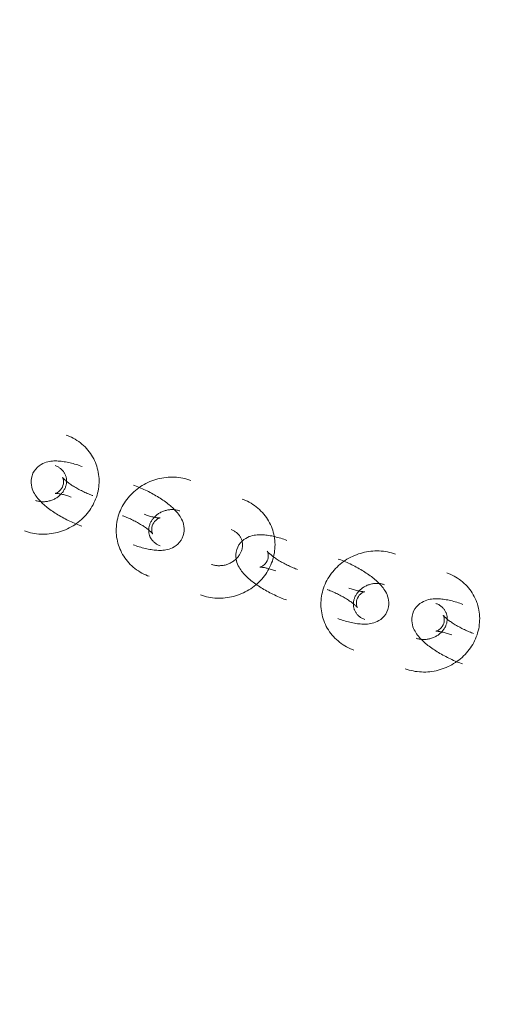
# Model space of a CAD drawing. Header units: millimetres. Extents: x -188930 to 271134, y -158090 to 283816.
# Tile 506 of 610: x 52019 to 52105, y 71541 to 71723. Entities that reach past the tile are written whole.
import ezdxf

# ---------------------------------------------------------------- set-up
doc = ezdxf.new("R2010")
doc.units = ezdxf.units.MM
doc.linetypes.add('AA_PRZERYWANA', pattern=[4, 3, -1])
doc.layers.add('A-DETL-1', color=5, linetype='AA_PRZERYWANA', lineweight=25)
doc.layers.add('I-FURN', color=30, linetype='Continuous', lineweight=9)

# ---------------------------------------------------------------- blocks, each defined once
blk = doc.blocks.new('LARSLAJ_hamak - LARSLAJ_hamak-V32-PZT-dwg')
at = {"layer": 'I-FURN', "flags": 128}
for points in [[(-3355.56, 164.3), (-3355.83, 164.02), (-3356.09, 163.73), (-3356.33, 163.43), (-3356.57, 163.12), (-3356.79, 162.81), (-3357, 162.48), (-3357.19, 162.14), (-3357.38, 161.8), (-3357.55, 161.45), (-3357.71, 161.1), (-3357.86, 160.74), (-3357.99, 160.37), (-3358.11, 160), (-3358.21, 159.63), (-3358.3, 159.25), (-3358.38, 158.87), (-3358.44, 158.48), (-3358.49, 158.09), (-3358.53, 157.71), (-3358.55, 157.32), (-3358.55, 156.93), (-3358.54, 156.54), (-3358.52, 156.15), (-3358.49, 155.76), (-3358.44, 155.38), (-3358.37, 154.99), (-3358.29, 154.61), (-3358.2, 154.23), (-3358.09, 153.86), (-3357.97, 153.49), (-3357.84, 153.13), (-3357.69, 152.77), (-3357.53, 152.42), (-3357.35, 152.07), (-3357.16, 151.73), (-3356.96, 151.4), (-3356.75, 151.08), (-3356.52, 150.76), (-3356.28, 150.46), (-3356.03, 150.16), (-3355.77, 149.88), (-3355.49, 149.6), (-3355.21, 149.34), (-3354.91, 149.09), (-3354.61, 148.85), (-3354.29, 148.63), (-3353.97, 148.42), (-3353.63, 148.22), (-3353.29, 148.04), (-3352.94, 147.87), (-3352.59, 147.71), (-3352.23, 147.58), (-3351.86, 147.46), (-3351.49, 147.35), (-3351.11, 147.26), (-3350.73, 147.19), (-3350.35, 147.13), (-3350.03, 147.1)], [(-3346.57, 158.37), (-3346.91, 158.71), (-3347.27, 159.01), (-3347.65, 159.25), (-3348.04, 159.43), (-3348.42, 159.56), (-3348.78, 159.64), (-3349.12, 159.7), (-3349.45, 159.72), (-3349.76, 159.73), (-3350.06, 159.71), (-3350.34, 159.68), (-3350.62, 159.64), (-3350.89, 159.59), (-3351.15, 159.53), (-3351.41, 159.46), (-3351.67, 159.38), (-3351.92, 159.29), (-3352.17, 159.2), (-3352.42, 159.1), (-3352.67, 158.99), (-3352.93, 158.88), (-3353.18, 158.76), (-3353.43, 158.64), (-3353.68, 158.5), (-3353.93, 158.37), (-3354.19, 158.23), (-3354.44, 158.08), (-3354.69, 157.92), (-3354.95, 157.76), (-3355.2, 157.6), (-3355.46, 157.43), (-3355.71, 157.26), (-3355.96, 157.08), (-3356.22, 156.9), (-3356.47, 156.71), (-3356.72, 156.52), (-3356.97, 156.33), (-3357.21, 156.13), (-3357.46, 155.93), (-3357.7, 155.73), (-3357.94, 155.52), (-3358.18, 155.31), (-3358.41, 155.1), (-3358.64, 154.89), (-3358.86, 154.68), (-3359.09, 154.46), (-3359.22, 154.33)], [(-3349.51, 153.08), (-3349.63, 153.09), (-3349.75, 153.11), (-3349.88, 153.13), (-3350, 153.16), (-3350.12, 153.2), (-3350.24, 153.24), (-3350.36, 153.28), (-3350.47, 153.34), (-3350.59, 153.39), (-3350.71, 153.46), (-3350.82, 153.52), (-3350.93, 153.6), (-3351.04, 153.68), (-3351.15, 153.76), (-3351.26, 153.85), (-3351.36, 153.95), (-3351.46, 154.05), (-3351.56, 154.16), (-3351.65, 154.27), (-3351.74, 154.39), (-3351.83, 154.51), (-3351.91, 154.64), (-3351.99, 154.77), (-3352.06, 154.91), (-3352.13, 155.05), (-3352.2, 155.19), (-3352.26, 155.34), (-3352.31, 155.49), (-3352.36, 155.65), (-3352.41, 155.81), (-3352.45, 155.97), (-3352.48, 156.13), (-3352.51, 156.3), (-3352.53, 156.46), (-3352.54, 156.63), (-3352.55, 156.8), (-3352.55, 156.97), (-3352.55, 157.14), (-3352.54, 157.31), (-3352.52, 157.48), (-3352.5, 157.65), (-3352.47, 157.82), (-3352.44, 157.98), (-3352.4, 158.15), (-3352.35, 158.31), (-3352.3, 158.47), (-3352.24, 158.63), (-3352.18, 158.78), (-3352.11, 158.93), (-3352.03, 159.08), (-3351.96, 159.22), (-3351.87, 159.36), (-3351.79, 159.49), (-3351.7, 159.62), (-3351.6, 159.74), (-3351.5, 159.86), (-3351.4, 159.98), (-3351.31, 160.06)], [(-3346.57, 158.37), (-3346.29, 157.98), (-3346.07, 157.57), (-3345.9, 157.15), (-3345.79, 156.73), (-3345.73, 156.34), (-3345.71, 155.97), (-3345.72, 155.62), (-3345.75, 155.3), (-3345.81, 154.99), (-3345.87, 154.7), (-3345.95, 154.42), (-3346.04, 154.16), (-3346.14, 153.9), (-3346.25, 153.66), (-3346.37, 153.41), (-3346.49, 153.18), (-3346.62, 152.94), (-3346.75, 152.71), (-3346.9, 152.48), (-3347.05, 152.25), (-3347.2, 152.03), (-3347.36, 151.8), (-3347.53, 151.57), (-3347.71, 151.35), (-3347.89, 151.12), (-3348.07, 150.9), (-3348.26, 150.68), (-3348.46, 150.46), (-3348.66, 150.23), (-3348.87, 150.01), (-3349.08, 149.79), (-3349.28, 149.59)], [(-3351.68, 156.22), (-3351.69, 156.19), (-3351.71, 156.14), (-3351.74, 156.08), (-3351.78, 156.01), (-3351.83, 155.92), (-3351.89, 155.82), (-3351.95, 155.71), (-3352.03, 155.6), (-3352.11, 155.47), (-3352.21, 155.34), (-3352.31, 155.21), (-3352.42, 155.06), (-3352.53, 154.92), (-3352.66, 154.77), (-3352.79, 154.62), (-3352.93, 154.46), (-3353.07, 154.3), (-3353.22, 154.14), (-3353.38, 153.98), (-3353.53, 153.83)], [(-3351.18, 154.52), (-3351.36, 154.77), (-3351.51, 155.04), (-3351.61, 155.29), (-3351.67, 155.52), (-3351.7, 155.73), (-3351.71, 155.89), (-3351.71, 156.02), (-3351.7, 156.12), (-3351.69, 156.18), (-3351.68, 156.22), (-3351.67, 156.23)], [(-3349.59, 153.73), (-3349.63, 153.72), (-3349.68, 153.71), (-3349.74, 153.69), (-3349.83, 153.67), (-3349.92, 153.63), (-3350.03, 153.59), (-3350.15, 153.55), (-3350.27, 153.49), (-3350.41, 153.43), (-3350.56, 153.36), (-3350.71, 153.29), (-3350.87, 153.21), (-3351.03, 153.12), (-3351.2, 153.02), (-3351.37, 152.92), (-3351.55, 152.81), (-3351.73, 152.7), (-3351.92, 152.58), (-3352.1, 152.46), (-3352.29, 152.33), (-3352.48, 152.19), (-3352.67, 152.06), (-3352.86, 151.92), (-3353.06, 151.77), (-3353.25, 151.62), (-3353.44, 151.47), (-3353.63, 151.32), (-3353.81, 151.16), (-3354, 151), (-3354.18, 150.84), (-3354.36, 150.68), (-3354.53, 150.52), (-3354.7, 150.35), (-3354.87, 150.19), (-3354.97, 150.09)], [(-3351.18, 154.52), (-3350.96, 154.3), (-3350.73, 154.11), (-3350.5, 153.96), (-3350.28, 153.86), (-3350.09, 153.79), (-3349.93, 153.75), (-3349.8, 153.73), (-3349.7, 153.73), (-3349.63, 153.73), (-3349.6, 153.73), (-3349.58, 153.73)], [(-3347, 154.05), (-3347.11, 153.95), (-3347.22, 153.85), (-3347.33, 153.76), (-3347.45, 153.67), (-3347.57, 153.59), (-3347.68, 153.52), (-3347.8, 153.45), (-3347.93, 153.38), (-3348.05, 153.33), (-3348.17, 153.28), (-3348.3, 153.23), (-3348.42, 153.19), (-3348.54, 153.15), (-3348.67, 153.13), (-3348.79, 153.1), (-3348.92, 153.08), (-3349.04, 153.07), (-3349.17, 153.07), (-3349.29, 153.06), (-3349.42, 153.07), (-3349.51, 153.08)], [(-3365.6, 149.67), (-3365.98, 149.7), (-3366.37, 149.71), (-3366.76, 149.7), (-3367.14, 149.67), (-3367.53, 149.63), (-3367.91, 149.57), (-3368.29, 149.5), (-3368.67, 149.41), (-3369.04, 149.3), (-3369.41, 149.17), (-3369.77, 149.04), (-3370.12, 148.88), (-3370.47, 148.71), (-3370.81, 148.53), (-3371.14, 148.33), (-3371.47, 148.12), (-3371.78, 147.9), (-3372.09, 147.66), (-3372.39, 147.41), (-3372.67, 147.15), (-3372.87, 146.96)], [(-3360.07, 132.47), (-3359.8, 132.75), (-3359.55, 133.04), (-3359.3, 133.34), (-3359.07, 133.65), (-3358.84, 133.97), (-3358.63, 134.29), (-3358.44, 134.63), (-3358.25, 134.97), (-3358.08, 135.32), (-3357.92, 135.67), (-3357.77, 136.03), (-3357.64, 136.4), (-3357.52, 136.77), (-3357.42, 137.15), (-3357.33, 137.52), (-3357.25, 137.91), (-3357.19, 138.29), (-3357.14, 138.68), (-3357.1, 139.07), (-3357.08, 139.45), (-3357.08, 139.84), (-3357.09, 140.23), (-3357.11, 140.62), (-3357.14, 141.01), (-3357.19, 141.4), (-3357.26, 141.78), (-3357.34, 142.16), (-3357.43, 142.54), (-3357.54, 142.91), (-3357.66, 143.28), (-3357.79, 143.65), (-3357.94, 144), (-3358.1, 144.36), (-3358.28, 144.7), (-3358.47, 145.04), (-3358.67, 145.37), (-3358.88, 145.7), (-3359.11, 146.01), (-3359.35, 146.32), (-3359.6, 146.61), (-3359.86, 146.9), (-3360.14, 147.17), (-3360.42, 147.43), (-3360.72, 147.68), (-3361.02, 147.92), (-3361.34, 148.14), (-3361.66, 148.36), (-3362, 148.55), (-3362.34, 148.74), (-3362.69, 148.9), (-3363.04, 149.06), (-3363.4, 149.19), (-3363.77, 149.32), (-3364.14, 149.42), (-3364.52, 149.51), (-3364.9, 149.58), (-3365.28, 149.64), (-3365.6, 149.67)], [(-3350.03, 147.1), (-3349.65, 147.07), (-3349.26, 147.06), (-3348.87, 147.07), (-3348.49, 147.1), (-3348.1, 147.14), (-3347.72, 147.2), (-3347.34, 147.27), (-3346.96, 147.37), (-3346.59, 147.47), (-3346.22, 147.6), (-3345.86, 147.74), (-3345.51, 147.89), (-3345.16, 148.06), (-3344.82, 148.24), (-3344.49, 148.44), (-3344.16, 148.65), (-3343.85, 148.88), (-3343.54, 149.11), (-3343.24, 149.36), (-3342.96, 149.62), (-3342.76, 149.82)], [(-3369.06, 138.41), (-3369.34, 138.79), (-3369.56, 139.21), (-3369.73, 139.63), (-3369.84, 140.04), (-3369.9, 140.43), (-3369.92, 140.8), (-3369.91, 141.15), (-3369.88, 141.48), (-3369.82, 141.78), (-3369.76, 142.07), (-3369.68, 142.35), (-3369.59, 142.61), (-3369.49, 142.87), (-3369.38, 143.12), (-3369.26, 143.36), (-3369.14, 143.6), (-3369.01, 143.83), (-3368.88, 144.06), (-3368.73, 144.29), (-3368.58, 144.52), (-3368.43, 144.75), (-3368.27, 144.97), (-3368.1, 145.2), (-3367.92, 145.42), (-3367.74, 145.65), (-3367.56, 145.87), (-3367.37, 146.09), (-3367.17, 146.32), (-3366.97, 146.54), (-3366.76, 146.76), (-3366.55, 146.98), (-3366.35, 147.18)], [(-3366.04, 143.04), (-3366, 143.05), (-3365.95, 143.06), (-3365.89, 143.08), (-3365.8, 143.11), (-3365.71, 143.14), (-3365.6, 143.18), (-3365.48, 143.22), (-3365.36, 143.28), (-3365.22, 143.34), (-3365.07, 143.41), (-3364.92, 143.48), (-3364.76, 143.57), (-3364.6, 143.65), (-3364.43, 143.75), (-3364.26, 143.85), (-3364.08, 143.96), (-3363.9, 144.07), (-3363.71, 144.19), (-3363.53, 144.32), (-3363.34, 144.44), (-3363.15, 144.58), (-3362.96, 144.71), (-3362.77, 144.86), (-3362.57, 145), (-3362.38, 145.15), (-3362.19, 145.3), (-3362.01, 145.46), (-3361.82, 145.61), (-3361.63, 145.77), (-3361.45, 145.93), (-3361.27, 146.09), (-3361.1, 146.26), (-3360.93, 146.42), (-3360.76, 146.58), (-3360.66, 146.68)], [(-3369.06, 138.41), (-3368.72, 138.06), (-3368.36, 137.76), (-3367.98, 137.53), (-3367.59, 137.35), (-3367.21, 137.22), (-3366.85, 137.13), (-3366.51, 137.07), (-3366.18, 137.05), (-3365.87, 137.05), (-3365.57, 137.06), (-3365.29, 137.09), (-3365.01, 137.13), (-3364.74, 137.18), (-3364.48, 137.25), (-3364.22, 137.32), (-3363.96, 137.39), (-3363.71, 137.48), (-3363.46, 137.57), (-3363.21, 137.67), (-3362.96, 137.78), (-3362.7, 137.89), (-3362.45, 138.01), (-3362.2, 138.14), (-3361.95, 138.27), (-3361.7, 138.4), (-3361.44, 138.55), (-3361.19, 138.7), (-3360.94, 138.85), (-3360.68, 139.01), (-3360.43, 139.17), (-3360.17, 139.34), (-3359.92, 139.51), (-3359.67, 139.69), (-3359.41, 139.87), (-3359.16, 140.06), (-3358.91, 140.25), (-3358.66, 140.44), (-3358.42, 140.64), (-3358.17, 140.84), (-3357.93, 141.04), (-3357.69, 141.25), (-3357.46, 141.46), (-3357.22, 141.67), (-3356.99, 141.88), (-3356.77, 142.1), (-3356.54, 142.31), (-3356.41, 142.45)], [(-3368.63, 142.72), (-3368.52, 142.82), (-3368.41, 142.92), (-3368.3, 143.01), (-3368.18, 143.1), (-3368.06, 143.18), (-3367.95, 143.25), (-3367.83, 143.32), (-3367.7, 143.39), (-3367.58, 143.44), (-3367.46, 143.5), (-3367.34, 143.54), (-3367.21, 143.58), (-3367.09, 143.62), (-3366.96, 143.65), (-3366.84, 143.67), (-3366.71, 143.69), (-3366.59, 143.7), (-3366.46, 143.71), (-3366.34, 143.71), (-3366.21, 143.7), (-3366.12, 143.7)], [(-3366.12, 143.7), (-3366, 143.68), (-3365.88, 143.66), (-3365.75, 143.64), (-3365.63, 143.61), (-3365.51, 143.57), (-3365.39, 143.53), (-3365.27, 143.49), (-3365.16, 143.44), (-3365.04, 143.38), (-3364.92, 143.32), (-3364.81, 143.25), (-3364.7, 143.17), (-3364.59, 143.09), (-3364.48, 143.01), (-3364.38, 142.92), (-3364.27, 142.82), (-3364.17, 142.72), (-3364.07, 142.61), (-3363.98, 142.5), (-3363.89, 142.38), (-3363.8, 142.26), (-3363.72, 142.13), (-3363.64, 142), (-3363.57, 141.87), (-3363.5, 141.72), (-3363.43, 141.58), (-3363.37, 141.43), (-3363.32, 141.28), (-3363.27, 141.12), (-3363.22, 140.97), (-3363.18, 140.8), (-3363.15, 140.64), (-3363.12, 140.48), (-3363.1, 140.31), (-3363.09, 140.14), (-3363.08, 139.97), (-3363.08, 139.8), (-3363.08, 139.63), (-3363.09, 139.46), (-3363.11, 139.29), (-3363.13, 139.12), (-3363.16, 138.96), (-3363.19, 138.79), (-3363.23, 138.62), (-3363.28, 138.46), (-3363.33, 138.3), (-3363.39, 138.15), (-3363.45, 137.99), (-3363.52, 137.84), (-3363.6, 137.7), (-3363.67, 137.55), (-3363.76, 137.42), (-3363.84, 137.28), (-3363.94, 137.15), (-3364.03, 137.03), (-3364.13, 136.91), (-3364.23, 136.8), (-3364.32, 136.71)], [(-3364.45, 142.25), (-3364.67, 142.48), (-3364.9, 142.66), (-3365.13, 142.81), (-3365.35, 142.91), (-3365.54, 142.98), (-3365.71, 143.02), (-3365.83, 143.04), (-3365.93, 143.04), (-3366, 143.05), (-3366.03, 143.04), (-3366.05, 143.04)], [(-3364.45, 142.25), (-3364.27, 142), (-3364.12, 141.74), (-3364.02, 141.48), (-3363.96, 141.25), (-3363.93, 141.05), (-3363.92, 140.88), (-3363.92, 140.75), (-3363.93, 140.65), (-3363.94, 140.59), (-3363.95, 140.55), (-3363.96, 140.54)], [(-3363.95, 140.55), (-3363.94, 140.58), (-3363.92, 140.63), (-3363.89, 140.69), (-3363.85, 140.77), (-3363.8, 140.85), (-3363.74, 140.95), (-3363.68, 141.06), (-3363.6, 141.18), (-3363.52, 141.3), (-3363.42, 141.43), (-3363.32, 141.57), (-3363.21, 141.71), (-3363.1, 141.85), (-3362.97, 142), (-3362.84, 142.16), (-3362.7, 142.31), (-3362.56, 142.47), (-3362.41, 142.63), (-3362.25, 142.79), (-3362.1, 142.95)], [(-3380, 139.81), (-3380.27, 139.53), (-3380.53, 139.24), (-3380.78, 138.94), (-3381.01, 138.63), (-3381.23, 138.31), (-3381.44, 137.99), (-3381.64, 137.65), (-3381.82, 137.31), (-3382, 136.96), (-3382.16, 136.61), (-3382.3, 136.25), (-3382.43, 135.88), (-3382.55, 135.51), (-3382.66, 135.14), (-3382.75, 134.76), (-3382.82, 134.37), (-3382.89, 133.99), (-3382.94, 133.6), (-3382.97, 133.22), (-3382.99, 132.83), (-3383, 132.44), (-3382.99, 132.05), (-3382.97, 131.66), (-3382.93, 131.27), (-3382.88, 130.89), (-3382.82, 130.5), (-3382.74, 130.12), (-3382.64, 129.74), (-3382.54, 129.37), (-3382.42, 129), (-3382.28, 128.64), (-3382.13, 128.28), (-3381.97, 127.92), (-3381.8, 127.58), (-3381.61, 127.24), (-3381.41, 126.91), (-3381.19, 126.58), (-3380.96, 126.27), (-3380.73, 125.96), (-3380.47, 125.67), (-3380.21, 125.38), (-3379.94, 125.11), (-3379.65, 124.85), (-3379.36, 124.6), (-3379.05, 124.36), (-3378.74, 124.14), (-3378.41, 123.93), (-3378.08, 123.73), (-3377.74, 123.55), (-3377.39, 123.38), (-3377.03, 123.22), (-3376.67, 123.09), (-3376.31, 122.96), (-3375.93, 122.86), (-3375.56, 122.77), (-3375.18, 122.7), (-3374.79, 122.64), (-3374.48, 122.61)], [(-3373.95, 128.58), (-3374.08, 128.6), (-3374.2, 128.62), (-3374.32, 128.64), (-3374.44, 128.67), (-3374.56, 128.71), (-3374.68, 128.75), (-3374.8, 128.79), (-3374.92, 128.85), (-3375.04, 128.9), (-3375.15, 128.97), (-3375.27, 129.03), (-3375.38, 129.11), (-3375.49, 129.19), (-3375.59, 129.27), (-3375.7, 129.36), (-3375.8, 129.46), (-3375.9, 129.56), (-3376, 129.67), (-3376.09, 129.78), (-3376.19, 129.9), (-3376.27, 130.02), (-3376.36, 130.15), (-3376.43, 130.28), (-3376.51, 130.42), (-3376.58, 130.56), (-3376.64, 130.7), (-3376.7, 130.85), (-3376.76, 131), (-3376.81, 131.16), (-3376.85, 131.32), (-3376.89, 131.48), (-3376.92, 131.64), (-3376.95, 131.8), (-3376.97, 131.97), (-3376.99, 132.14), (-3377, 132.31), (-3377, 132.48), (-3376.99, 132.65), (-3376.98, 132.82), (-3376.97, 132.99), (-3376.94, 133.16), (-3376.92, 133.33), (-3376.88, 133.49), (-3376.84, 133.66), (-3376.79, 133.82), (-3376.74, 133.98), (-3376.68, 134.13), (-3376.62, 134.29), (-3376.55, 134.44), (-3376.48, 134.58), (-3376.4, 134.73), (-3376.32, 134.87), (-3376.23, 135), (-3376.14, 135.13), (-3376.05, 135.25), (-3375.95, 135.37), (-3375.84, 135.48), (-3375.76, 135.57)], [(-3374.9, 129.83), (-3375.24, 130.17), (-3375.6, 130.47), (-3375.99, 130.71), (-3376.37, 130.89), (-3376.75, 131.02), (-3377.11, 131.1), (-3377.45, 131.16), (-3377.78, 131.18), (-3378.09, 131.19), (-3378.39, 131.17), (-3378.67, 131.14), (-3378.95, 131.1), (-3379.22, 131.05), (-3379.48, 130.99), (-3379.74, 130.92), (-3380, 130.84), (-3380.25, 130.75), (-3380.5, 130.66), (-3380.75, 130.56), (-3381, 130.45), (-3381.26, 130.34), (-3381.51, 130.22), (-3381.76, 130.1), (-3382.01, 129.97), (-3382.26, 129.83), (-3382.52, 129.69), (-3382.77, 129.54), (-3383.03, 129.38), (-3383.28, 129.23), (-3383.53, 129.06), (-3383.79, 128.89), (-3384.04, 128.72), (-3384.29, 128.54), (-3384.55, 128.36), (-3384.8, 128.17), (-3385.05, 127.98), (-3385.3, 127.79), (-3385.54, 127.59), (-3385.79, 127.39), (-3386.03, 127.19), (-3386.27, 126.98), (-3386.51, 126.77), (-3386.74, 126.56), (-3386.97, 126.35), (-3387.2, 126.14), (-3387.42, 125.92), (-3387.55, 125.79)], [(-3374.9, 129.83), (-3374.62, 129.44), (-3374.4, 129.03), (-3374.23, 128.61), (-3374.12, 128.2), (-3374.06, 127.8), (-3374.04, 127.43), (-3374.05, 127.08), (-3374.08, 126.76), (-3374.14, 126.45), (-3374.2, 126.16), (-3374.28, 125.88), (-3374.37, 125.62), (-3374.47, 125.36), (-3374.58, 125.12), (-3374.7, 124.87), (-3374.82, 124.64), (-3374.95, 124.4), (-3375.08, 124.17), (-3375.23, 123.94), (-3375.38, 123.71), (-3375.53, 123.49), (-3375.69, 123.26), (-3375.86, 123.03), (-3376.04, 122.81), (-3376.22, 122.59), (-3376.4, 122.36), (-3376.59, 122.14), (-3376.79, 121.92), (-3376.99, 121.69), (-3377.2, 121.47), (-3377.41, 121.25), (-3377.61, 121.05)], [(-3371.45, 129.56), (-3371.56, 129.46), (-3371.67, 129.36), (-3371.78, 129.27), (-3371.89, 129.18), (-3372.01, 129.1), (-3372.13, 129.03), (-3372.25, 128.96), (-3372.37, 128.89), (-3372.49, 128.84), (-3372.62, 128.78), (-3372.74, 128.74), (-3372.86, 128.7), (-3372.99, 128.66), (-3373.11, 128.63), (-3373.24, 128.61), (-3373.36, 128.59), (-3373.49, 128.58), (-3373.61, 128.57), (-3373.74, 128.57), (-3373.86, 128.58), (-3373.95, 128.58)], [(-3380.01, 127.68), (-3380.02, 127.65), (-3380.04, 127.61), (-3380.07, 127.54), (-3380.11, 127.47), (-3380.16, 127.38), (-3380.22, 127.28), (-3380.28, 127.17), (-3380.36, 127.06), (-3380.44, 126.93), (-3380.54, 126.8), (-3380.64, 126.67), (-3380.75, 126.53), (-3380.86, 126.38), (-3380.99, 126.23), (-3381.12, 126.08), (-3381.26, 125.92), (-3381.4, 125.76), (-3381.55, 125.6), (-3381.71, 125.44), (-3381.86, 125.29)], [(-3379.51, 125.98), (-3379.69, 126.23), (-3379.84, 126.5), (-3379.94, 126.75), (-3380, 126.98), (-3380.03, 127.19), (-3380.04, 127.35), (-3380.04, 127.48), (-3380.03, 127.58), (-3380.02, 127.65), (-3380.01, 127.68), (-3380, 127.69)], [(-3379.51, 125.98), (-3379.29, 125.76), (-3379.06, 125.57), (-3378.83, 125.42), (-3378.61, 125.32), (-3378.42, 125.25), (-3378.26, 125.22), (-3378.13, 125.2), (-3378.03, 125.19), (-3377.96, 125.19), (-3377.93, 125.19), (-3377.91, 125.19)], [(-3377.93, 125.19), (-3377.96, 125.18), (-3378.01, 125.17), (-3378.07, 125.15), (-3378.16, 125.13), (-3378.25, 125.09), (-3378.36, 125.06), (-3378.48, 125.01), (-3378.6, 124.95), (-3378.74, 124.89), (-3378.89, 124.82), (-3379.04, 124.75), (-3379.2, 124.67), (-3379.36, 124.58), (-3379.53, 124.48), (-3379.7, 124.38), (-3379.88, 124.27), (-3380.06, 124.16), (-3380.25, 124.04), (-3380.43, 123.92), (-3380.62, 123.79), (-3380.81, 123.66), (-3381, 123.52), (-3381.19, 123.38), (-3381.39, 123.23), (-3381.58, 123.08), (-3381.77, 122.93), (-3381.96, 122.78), (-3382.14, 122.62), (-3382.33, 122.46), (-3382.51, 122.3), (-3382.69, 122.14), (-3382.86, 121.98), (-3383.04, 121.81), (-3383.2, 121.65), (-3383.3, 121.55)], [(-3374.48, 122.61), (-3374.09, 122.58), (-3373.7, 122.57), (-3373.32, 122.58), (-3372.93, 122.61), (-3372.55, 122.65), (-3372.16, 122.71), (-3371.78, 122.78), (-3371.41, 122.88), (-3371.04, 122.98), (-3370.67, 123.11), (-3370.31, 123.25), (-3369.95, 123.4), (-3369.61, 123.57), (-3369.26, 123.75), (-3368.93, 123.95), (-3368.61, 124.16), (-3368.29, 124.38), (-3367.98, 124.62), (-3367.69, 124.87), (-3367.4, 125.13), (-3367.2, 125.33)], [(-3393.93, 121.13), (-3394.31, 121.16), (-3394.7, 121.17), (-3395.09, 121.16), (-3395.47, 121.13), (-3395.86, 121.09), (-3396.24, 121.03), (-3396.62, 120.96), (-3397, 120.87), (-3397.37, 120.76), (-3397.74, 120.64), (-3398.1, 120.5), (-3398.45, 120.34), (-3398.8, 120.17), (-3399.14, 119.99), (-3399.47, 119.79), (-3399.8, 119.58), (-3400.12, 119.36), (-3400.42, 119.12), (-3400.72, 118.87), (-3401.01, 118.61), (-3401.2, 118.42)], [(-3388.4, 103.93), (-3388.13, 104.21), (-3387.88, 104.5), (-3387.63, 104.8), (-3387.4, 105.11), (-3387.17, 105.43), (-3386.96, 105.75), (-3386.77, 106.09), (-3386.58, 106.43), (-3386.41, 106.78), (-3386.25, 107.13), (-3386.11, 107.49), (-3385.97, 107.86), (-3385.85, 108.23), (-3385.75, 108.61), (-3385.66, 108.99), (-3385.58, 109.37), (-3385.52, 109.75), (-3385.47, 110.14), (-3385.44, 110.53), (-3385.41, 110.91), (-3385.41, 111.3), (-3385.42, 111.69), (-3385.44, 112.08), (-3385.47, 112.47), (-3385.53, 112.86), (-3385.59, 113.24), (-3385.67, 113.62), (-3385.76, 114), (-3385.87, 114.37), (-3385.99, 114.74), (-3386.12, 115.11), (-3386.27, 115.46), (-3386.43, 115.82), (-3386.61, 116.16), (-3386.8, 116.5), (-3387, 116.83), (-3387.21, 117.16), (-3387.44, 117.47), (-3387.68, 117.78), (-3387.93, 118.07), (-3388.19, 118.36), (-3388.47, 118.63), (-3388.75, 118.89), (-3389.05, 119.14), (-3389.35, 119.38), (-3389.67, 119.6), (-3389.99, 119.82), (-3390.33, 120.01), (-3390.67, 120.2), (-3391.02, 120.36), (-3391.37, 120.52), (-3391.73, 120.66), (-3392.1, 120.78), (-3392.47, 120.88), (-3392.85, 120.97), (-3393.23, 121.04), (-3393.61, 121.1), (-3393.93, 121.13)], [(-3397.39, 109.87), (-3397.67, 110.25), (-3397.89, 110.67), (-3398.06, 111.09), (-3398.17, 111.5), (-3398.23, 111.89), (-3398.25, 112.26), (-3398.24, 112.61), (-3398.21, 112.94), (-3398.15, 113.24), (-3398.09, 113.53), (-3398.01, 113.81), (-3397.92, 114.07), (-3397.82, 114.33), (-3397.71, 114.58), (-3397.59, 114.82), (-3397.47, 115.06), (-3397.34, 115.29), (-3397.21, 115.52), (-3397.06, 115.75), (-3396.91, 115.98), (-3396.76, 116.21), (-3396.6, 116.43), (-3396.43, 116.66), (-3396.25, 116.88), (-3396.07, 117.11), (-3395.89, 117.33), (-3395.7, 117.55), (-3395.5, 117.78), (-3395.3, 118), (-3395.09, 118.22), (-3394.88, 118.44), (-3394.68, 118.64)], [(-3394.37, 114.5), (-3394.33, 114.51), (-3394.28, 114.52), (-3394.22, 114.54), (-3394.14, 114.57), (-3394.04, 114.6), (-3393.93, 114.64), (-3393.81, 114.68), (-3393.69, 114.74), (-3393.55, 114.8), (-3393.41, 114.87), (-3393.25, 114.94), (-3393.09, 115.03), (-3392.93, 115.12), (-3392.76, 115.21), (-3392.59, 115.31), (-3392.41, 115.42), (-3392.23, 115.53), (-3392.04, 115.65), (-3391.86, 115.78), (-3391.67, 115.9), (-3391.48, 116.04), (-3391.29, 116.18), (-3391.1, 116.32), (-3390.91, 116.46), (-3390.71, 116.61), (-3390.52, 116.76), (-3390.34, 116.92), (-3390.15, 117.07), (-3389.96, 117.23), (-3389.78, 117.39), (-3389.6, 117.55), (-3389.43, 117.72), (-3389.26, 117.88), (-3389.09, 118.04), (-3388.99, 118.14)], [(-3396.96, 114.18), (-3396.85, 114.28), (-3396.74, 114.38), (-3396.63, 114.47), (-3396.51, 114.56), (-3396.4, 114.64), (-3396.28, 114.72), (-3396.16, 114.78), (-3396.04, 114.85), (-3395.91, 114.91), (-3395.79, 114.96), (-3395.67, 115), (-3395.54, 115.04), (-3395.42, 115.08), (-3395.29, 115.11), (-3395.17, 115.13), (-3395.04, 115.15), (-3394.92, 115.16), (-3394.79, 115.17), (-3394.67, 115.17), (-3394.54, 115.16), (-3394.45, 115.16)], [(-3394.45, 115.16), (-3394.33, 115.14), (-3394.21, 115.12), (-3394.08, 115.1), (-3393.96, 115.07), (-3393.84, 115.04), (-3393.72, 114.99), (-3393.6, 114.95), (-3393.49, 114.9), (-3393.37, 114.84), (-3393.25, 114.78), (-3393.14, 114.71), (-3393.03, 114.63), (-3392.92, 114.55), (-3392.81, 114.47), (-3392.71, 114.38), (-3392.6, 114.28), (-3392.5, 114.18), (-3392.41, 114.07), (-3392.31, 113.96), (-3392.22, 113.84), (-3392.13, 113.72), (-3392.05, 113.59), (-3391.97, 113.46), (-3391.9, 113.33), (-3391.83, 113.18), (-3391.76, 113.04), (-3391.7, 112.89), (-3391.65, 112.74), (-3391.6, 112.58), (-3391.55, 112.43), (-3391.51, 112.27), (-3391.48, 112.1), (-3391.45, 111.94), (-3391.43, 111.77), (-3391.42, 111.6), (-3391.41, 111.43), (-3391.41, 111.26), (-3391.41, 111.09), (-3391.42, 110.92), (-3391.44, 110.75), (-3391.46, 110.58), (-3391.49, 110.42), (-3391.52, 110.25), (-3391.57, 110.09), (-3391.61, 109.92), (-3391.66, 109.76), (-3391.72, 109.61), (-3391.78, 109.45), (-3391.85, 109.3), (-3391.93, 109.16), (-3392, 109.01), (-3392.09, 108.88), (-3392.17, 108.74), (-3392.27, 108.61), (-3392.36, 108.49), (-3392.46, 108.37), (-3392.56, 108.26), (-3392.65, 108.17)], [(-3397.39, 109.87), (-3397.05, 109.52), (-3396.69, 109.22), (-3396.31, 108.99), (-3395.92, 108.81), (-3395.54, 108.68), (-3395.18, 108.59), (-3394.84, 108.54), (-3394.51, 108.51), (-3394.2, 108.51), (-3393.9, 108.52), (-3393.62, 108.55), (-3393.34, 108.59), (-3393.07, 108.65), (-3392.81, 108.71), (-3392.55, 108.78), (-3392.29, 108.86), (-3392.04, 108.94), (-3391.79, 109.03), (-3391.54, 109.13), (-3391.29, 109.24), (-3391.04, 109.35), (-3390.78, 109.47), (-3390.53, 109.6), (-3390.28, 109.73), (-3390.03, 109.86), (-3389.77, 110.01), (-3389.52, 110.16), (-3389.27, 110.31), (-3389.01, 110.47), (-3388.76, 110.63), (-3388.5, 110.8), (-3388.25, 110.97), (-3388, 111.15), (-3387.74, 111.33), (-3387.49, 111.52), (-3387.24, 111.71), (-3386.99, 111.9), (-3386.75, 112.1), (-3386.5, 112.3), (-3386.26, 112.5), (-3386.02, 112.71), (-3385.79, 112.92), (-3385.55, 113.13), (-3385.32, 113.34), (-3385.1, 113.56), (-3384.87, 113.77), (-3384.74, 113.91)], [(-3392.78, 113.71), (-3393, 113.94), (-3393.23, 114.12), (-3393.46, 114.27), (-3393.68, 114.37), (-3393.87, 114.44), (-3394.04, 114.48), (-3394.17, 114.5), (-3394.26, 114.51), (-3394.33, 114.51), (-3394.37, 114.5), (-3394.38, 114.5)], [(-3392.78, 113.71), (-3392.6, 113.46), (-3392.45, 113.2), (-3392.35, 112.94), (-3392.29, 112.71), (-3392.26, 112.51), (-3392.25, 112.34), (-3392.25, 112.21), (-3392.26, 112.11), (-3392.28, 112.05), (-3392.28, 112.01), (-3392.29, 112)], [(-3392.28, 112.01), (-3392.27, 112.04), (-3392.25, 112.09), (-3392.22, 112.15), (-3392.18, 112.23), (-3392.13, 112.31), (-3392.08, 112.41), (-3392.01, 112.52), (-3391.93, 112.64), (-3391.85, 112.76), (-3391.75, 112.89), (-3391.65, 113.03), (-3391.54, 113.17), (-3391.43, 113.31), (-3391.3, 113.46), (-3391.17, 113.62), (-3391.03, 113.77), (-3390.89, 113.93), (-3390.74, 114.09), (-3390.58, 114.25), (-3390.43, 114.41)], [(-3408.33, 111.27), (-3408.6, 110.99), (-3408.86, 110.7), (-3409.11, 110.4), (-3409.34, 110.09), (-3409.56, 109.78), (-3409.77, 109.45), (-3409.97, 109.11), (-3410.16, 108.77), (-3410.33, 108.42), (-3410.49, 108.07), (-3410.63, 107.71), (-3410.76, 107.34), (-3410.88, 106.97), (-3410.99, 106.6), (-3411.08, 106.22), (-3411.15, 105.84), (-3411.22, 105.45), (-3411.27, 105.06), (-3411.3, 104.68), (-3411.32, 104.29), (-3411.33, 103.9), (-3411.32, 103.51), (-3411.3, 103.12), (-3411.26, 102.73), (-3411.21, 102.35), (-3411.15, 101.96), (-3411.07, 101.58), (-3410.97, 101.2), (-3410.87, 100.83), (-3410.75, 100.46), (-3410.61, 100.1), (-3410.46, 99.74), (-3410.3, 99.38), (-3410.13, 99.04), (-3409.94, 98.7), (-3409.74, 98.37), (-3409.52, 98.04), (-3409.29, 97.73), (-3409.06, 97.43), (-3408.8, 97.13), (-3408.54, 96.85), (-3408.27, 96.57), (-3407.98, 96.31), (-3407.69, 96.06), (-3407.38, 95.82), (-3407.07, 95.6), (-3406.74, 95.39), (-3406.41, 95.19), (-3406.07, 95.01), (-3405.72, 94.84), (-3405.36, 94.68), (-3405, 94.55), (-3404.64, 94.43), (-3404.26, 94.32), (-3403.89, 94.23), (-3403.51, 94.16), (-3403.12, 94.1), (-3402.81, 94.07)], [(-3399.35, 105.34), (-3399.68, 105.68), (-3400.05, 105.98), (-3400.43, 106.22), (-3400.82, 106.4), (-3401.19, 106.53), (-3401.55, 106.61), (-3401.9, 106.67), (-3402.23, 106.69), (-3402.54, 106.69), (-3402.83, 106.68), (-3403.12, 106.65), (-3403.4, 106.61), (-3403.66, 106.56), (-3403.93, 106.49), (-3404.19, 106.42), (-3404.44, 106.35), (-3404.7, 106.26), (-3404.95, 106.17), (-3405.2, 106.07), (-3405.45, 105.96), (-3405.7, 105.85), (-3405.95, 105.73), (-3406.2, 105.61), (-3406.46, 105.47), (-3406.71, 105.34), (-3406.96, 105.19), (-3407.22, 105.05), (-3407.47, 104.89), (-3407.72, 104.73), (-3407.98, 104.57), (-3408.23, 104.4), (-3408.49, 104.23), (-3408.74, 104.05), (-3408.99, 103.87), (-3409.24, 103.68), (-3409.49, 103.49), (-3409.74, 103.3), (-3409.99, 103.1), (-3410.23, 102.9), (-3410.47, 102.7), (-3410.71, 102.49), (-3410.95, 102.28), (-3411.18, 102.07), (-3411.41, 101.86), (-3411.64, 101.64), (-3411.86, 101.43), (-3412, 101.3)], [(-3402.28, 100.04), (-3402.41, 100.06), (-3402.53, 100.08), (-3402.65, 100.1), (-3402.77, 100.13), (-3402.89, 100.17), (-3403.01, 100.21), (-3403.13, 100.25), (-3403.25, 100.31), (-3403.37, 100.36), (-3403.48, 100.43), (-3403.6, 100.49), (-3403.71, 100.57), (-3403.82, 100.65), (-3403.93, 100.73), (-3404.03, 100.82), (-3404.13, 100.92), (-3404.23, 101.02), (-3404.33, 101.13), (-3404.43, 101.24), (-3404.52, 101.36), (-3404.6, 101.48), (-3404.69, 101.61), (-3404.76, 101.74), (-3404.84, 101.88), (-3404.91, 102.02), (-3404.97, 102.16), (-3405.04, 102.31), (-3405.09, 102.46), (-3405.14, 102.62), (-3405.18, 102.78), (-3405.22, 102.94), (-3405.26, 103.1), (-3405.28, 103.27), (-3405.3, 103.43), (-3405.32, 103.6), (-3405.33, 103.77), (-3405.33, 103.94), (-3405.32, 104.11), (-3405.31, 104.28), (-3405.3, 104.45), (-3405.28, 104.62), (-3405.25, 104.79), (-3405.21, 104.95), (-3405.17, 105.12), (-3405.12, 105.28), (-3405.07, 105.44), (-3405.02, 105.6), (-3404.95, 105.75), (-3404.88, 105.9), (-3404.81, 106.05), (-3404.73, 106.19), (-3404.65, 106.33), (-3404.56, 106.46), (-3404.47, 106.59), (-3404.38, 106.71), (-3404.28, 106.83), (-3404.17, 106.95), (-3404.09, 107.03)], [(-3399.35, 105.34), (-3399.07, 104.95), (-3398.84, 104.53), (-3398.68, 104.12), (-3398.57, 103.7), (-3398.51, 103.31), (-3398.49, 102.94), (-3398.5, 102.59), (-3398.53, 102.26), (-3398.58, 101.96), (-3398.65, 101.67), (-3398.73, 101.39), (-3398.82, 101.13), (-3398.92, 100.87), (-3399.03, 100.62), (-3399.14, 100.38), (-3399.26, 100.15), (-3399.39, 99.91), (-3399.53, 99.68), (-3399.67, 99.45), (-3399.82, 99.22), (-3399.98, 98.99), (-3400.14, 98.77), (-3400.31, 98.54), (-3400.48, 98.32), (-3400.66, 98.09), (-3400.85, 97.87), (-3401.04, 97.65), (-3401.24, 97.42), (-3401.44, 97.2), (-3401.64, 96.98), (-3401.85, 96.76), (-3402.06, 96.56)], [(-3404.45, 103.19), (-3404.47, 103.16), (-3404.49, 103.11), (-3404.52, 103.05), (-3404.55, 102.98), (-3404.6, 102.89), (-3404.66, 102.79), (-3404.73, 102.68), (-3404.8, 102.57), (-3404.89, 102.44), (-3404.98, 102.31), (-3405.08, 102.18), (-3405.19, 102.03), (-3405.31, 101.89), (-3405.43, 101.74), (-3405.57, 101.59), (-3405.7, 101.43), (-3405.85, 101.27), (-3406, 101.11), (-3406.15, 100.95), (-3406.3, 100.8)], [(-3403.96, 101.49), (-3404.14, 101.74), (-3404.28, 102), (-3404.38, 102.26), (-3404.44, 102.49), (-3404.48, 102.69), (-3404.49, 102.86), (-3404.48, 102.99), (-3404.47, 103.09), (-3404.46, 103.15), (-3404.45, 103.19), (-3404.45, 103.2)], [(-3402.37, 100.7), (-3402.4, 100.69), (-3402.45, 100.68), (-3402.52, 100.66), (-3402.6, 100.64), (-3402.7, 100.6), (-3402.8, 100.56), (-3402.92, 100.52), (-3403.05, 100.46), (-3403.19, 100.4), (-3403.33, 100.33), (-3403.48, 100.26), (-3403.64, 100.18), (-3403.81, 100.09), (-3403.98, 99.99), (-3404.15, 99.89), (-3404.33, 99.78), (-3404.51, 99.67), (-3404.69, 99.55), (-3404.88, 99.43), (-3405.07, 99.3), (-3405.26, 99.16), (-3405.45, 99.03), (-3405.64, 98.88), (-3405.83, 98.74), (-3406.02, 98.59), (-3406.21, 98.44), (-3406.4, 98.28), (-3406.59, 98.13), (-3406.77, 97.97), (-3406.95, 97.81), (-3407.13, 97.65), (-3407.31, 97.48), (-3407.48, 97.32), (-3407.65, 97.16), (-3407.75, 97.06)], [(-3403.96, 101.49), (-3403.74, 101.26), (-3403.51, 101.08), (-3403.28, 100.93), (-3403.06, 100.83), (-3402.86, 100.76), (-3402.7, 100.72), (-3402.57, 100.7), (-3402.47, 100.7), (-3402.41, 100.7), (-3402.37, 100.7), (-3402.36, 100.7)], [(-3399.78, 101.02), (-3399.89, 100.92), (-3400, 100.82), (-3400.11, 100.73), (-3400.22, 100.64), (-3400.34, 100.56), (-3400.46, 100.49), (-3400.58, 100.42), (-3400.7, 100.35), (-3400.82, 100.3), (-3400.95, 100.24), (-3401.07, 100.2), (-3401.2, 100.16), (-3401.32, 100.12), (-3401.45, 100.1), (-3401.57, 100.07), (-3401.7, 100.05), (-3401.82, 100.04), (-3401.95, 100.04), (-3402.07, 100.03), (-3402.19, 100.04), (-3402.28, 100.04)], [(-3402.81, 94.07), (-3402.42, 94.04), (-3402.03, 94.03), (-3401.65, 94.04), (-3401.26, 94.07), (-3400.88, 94.11), (-3400.49, 94.17), (-3400.11, 94.24), (-3399.74, 94.34), (-3399.37, 94.44), (-3399, 94.57), (-3398.64, 94.71), (-3398.28, 94.86), (-3397.94, 95.03), (-3397.6, 95.21), (-3397.26, 95.41), (-3396.94, 95.62), (-3396.62, 95.84), (-3396.31, 96.08), (-3396.02, 96.33), (-3395.73, 96.59), (-3395.53, 96.79)]]:
    blk.add_lwpolyline(points, dxfattribs=at)

msp = doc.modelspace()

# ---------------------------------------------------------------- linework, layer by layer
at = {"layer": 'A-DETL-1'}
msp.add_arc((41477.35, 67739.67), 13801.5, 353.495703, 77.182857, dxfattribs=at)

# ---------------------------------------------------------------- block references
at = {"layer": 'I-FURN', "rotation": 114.9659055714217}
msp.add_blockref('LARSLAJ_hamak - LARSLAJ_hamak-V32-PZT-dwg', (50752.09, 74740.31), dxfattribs=at)

doc.saveas('drawing.dxf')
